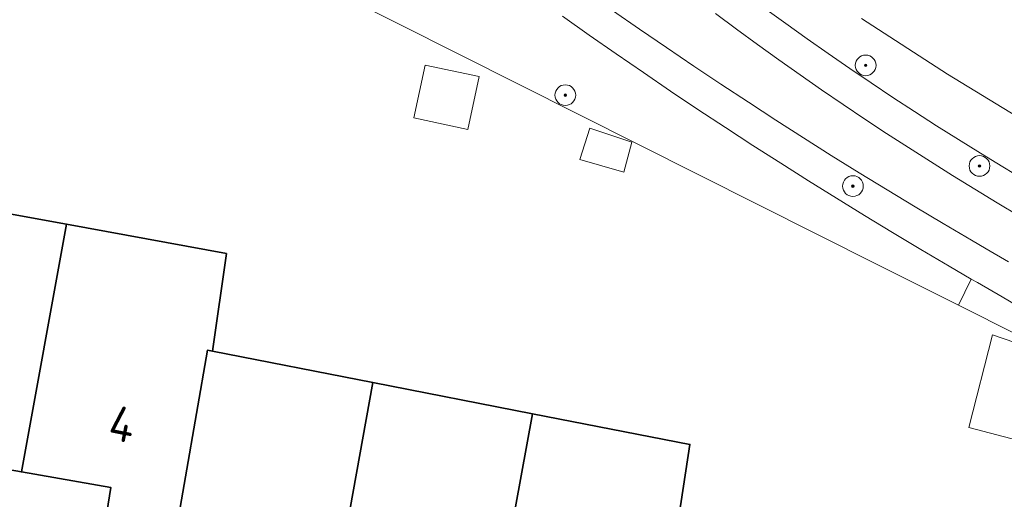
# Model space of a CAD drawing. Header units: metres. Extents: x 152610 to 160096, y 456114 to 462495.
# Tile 297 of 656: x 157361 to 157399, y 460333 to 460351. Entities that reach past the tile are written whole.
import ezdxf
from ezdxf.enums import TextEntityAlignment as Align

# ---------------------------------------------------------------- set-up
doc = ezdxf.new("R2010")
doc.units = ezdxf.units.M
doc.header["$LTSCALE"] = 0.5
doc.layers.get('0').update_dxf_attribs({"linetype": 'CONTINUOUS'})
for name, color, linetype, lineweight in [('B-PV-GR-BEPLANTING_CULTUUR_BOSPLANTSOEN-GV', 251, 'CONTINUOUS', 18), ('B-PV-GR-BOOM-S', 251, 'CONTINUOUS', 25), ('B-PV-OG-BEBOUWING-GV', 6, 'CONTINUOUS', 35), ('B-PV-OG-BEBOUWING-T18', 1, 'CONTINUOUS', 18), ('B-PV-OG-BEBOUWING_SCHUUR-GV', 251, 'CONTINUOUS', 18), ('B-PV-OG-TERREIN_BEGROEID-GV', 251, 'CONTINUOUS', 18), ('B-PV-OG-TERREIN_OEVER-GV', 251, 'CONTINUOUS', 18), ('B-PV-OG-WATER_SLOOT-GV', 251, 'CONTINUOUS', 18), ('B-PV-VH-OPENVERHARDING_BETONSTRAATSTEEN-GV', 251, 'CONTINUOUS', 18)]:
    doc.layers.add(name, color=color, linetype=linetype, lineweight=lineweight)
doc.styles.add('NLCS-ISO', font='NLCS-ISO.ttf')
doc.styles.add('NLCS-ISO-M750-T18', font='NLCS-ISO.ttf', dxfattribs={"height": 1.35})

# ---------------------------------------------------------------- blocks, each defined once
blk = doc.blocks.new('SGR-BOOM_GBKN-SO')
at = {"linetype": 'ByBlock', "lineweight": 18}
h = blk.add_hatch(color=0, dxfattribs=at)
h.dxf.hatch_style = 1
edge = h.paths.add_edge_path()
edge.add_arc((0, 0), 0.25, 0, 360)
at = {"color": 0, "linetype": 'ByBlock', "lineweight": 18}
for radius in [2, 0.25]:
    blk.add_circle((0, 0), radius, dxfattribs=at)
at = {"color": 0, "linetype": 'ByBlock', "lineweight": 18, "style": 'NLCS-ISO'}
blk.add_attdef('SOORT', (2.5, 0), '', height=1.5, dxfattribs=at)

msp = doc.modelspace()

# ---------------------------------------------------------------- linework, layer by layer
at = {"layer": 'B-PV-GR-BEPLANTING_CULTUUR_BOSPLANTSOEN-GV', "flags": 128}
for points in [[(157371.439, 460353.248), (157394.603, 460341.589), (157394.703, 460341.538), (157397.714, 460340.023), (157398.213, 460341.035), (157397.352, 460341.536), (157396.256, 460342.183), (157395.164, 460342.836), (157394.076, 460343.496), (157392.993, 460344.163), (157391.913, 460344.837), (157390.838, 460345.518), (157389.767, 460346.205), (157388.7, 460346.899), (157387.638, 460347.6), (157386.58, 460348.308), (157385.527, 460349.022), (157384.478, 460349.743), (157383.434, 460350.47), (157382.394, 460351.204)], [(157399.969, 460340.01), (157399.405, 460340.35), (157398.452, 460340.896), (157398.213, 460341.035), (157397.714, 460340.023), (157411.357, 460333.156)]]:
    msp.add_lwpolyline(points, dxfattribs=at)
at = {"layer": 'B-PV-OG-BEBOUWING-GV', "flags": 128}
for points in [[(157363.21, 460343.152), (157357.159, 460344.253), (157353.924, 460326.696), (157356.806, 460326.187), (157358.343, 460334.116), (157361.463, 460333.571)], [(157369.397, 460342.025), (157363.21, 460343.152), (157361.463, 460333.571), (157364.928, 460332.965), (157364.291, 460329.008), (157366.961, 460328.485), (157368.663, 460338.281), (157368.859, 460338.243)], [(157368.859, 460338.243), (157368.663, 460338.281), (157366.961, 460328.485), (157367.235, 460328.431), (157370.613, 460327.768), (157369.088, 460319.813), (157371.878, 460319.345), (157375.062, 460337.03)], [(157381.233, 460335.824), (157375.062, 460337.03), (157371.878, 460319.345), (157374.646, 460318.881), (157376.134, 460326.748), (157379.453, 460326.079)], [(157384.852, 460320.842), (157386.628, 460330.561), (157386.689, 460330.55), (157386.982, 460332.429), (157387.326, 460334.633), (157381.233, 460335.824), (157379.453, 460326.079), (157382.833, 460325.397), (157382.058, 460321.389)]]:
    msp.add_lwpolyline(points, close=True, dxfattribs=at)
at = {"layer": 'B-PV-OG-BEBOUWING_SCHUUR-GV', "flags": 128}
for points in [[(157379.171, 460348.867), (157377.081, 460349.314), (157376.645, 460347.27), (157378.734, 460346.824)], [(157385.081, 460346.331), (157383.457, 460346.866), (157383.069, 460345.655), (157384.766, 460345.172)], [(157401.167, 460338.135), (157399.036, 460338.877), (157398.115, 460335.294), (157400.283, 460334.726)]]:
    msp.add_lwpolyline(points, close=True, dxfattribs=at)
at = {"layer": 'B-PV-OG-TERREIN_BEGROEID-GV', "flags": 128}
for points in [[(157390.226, 460351.508), (157391.04, 460350.918), (157391.858, 460350.334), (157392.681, 460349.756), (157393.509, 460349.185), (157394.341, 460348.621), (157395.178, 460348.063), (157396.019, 460347.512), (157396.865, 460346.968), (157397.715, 460346.43), (157398.569, 460345.899), (157399.427, 460345.376), (157400.289, 460344.858)], [(157401.588, 460346.338), (157397.294, 460348.966), (157393.969, 460351.112)]]:
    msp.add_lwpolyline(points, dxfattribs=at)
at = {"layer": 'B-PV-OG-TERREIN_OEVER-GV', "flags": 128}
for points in [[(157399.651, 460341.706), (157398.789, 460342.203), (157398.222, 460342.533), (157397.128, 460343.177), (157396.038, 460343.827), (157394.953, 460344.484), (157393.871, 460345.149), (157392.794, 460345.82), (157391.721, 460346.497), (157390.652, 460347.182), (157389.587, 460347.873), (157388.527, 460348.571), (157387.472, 460349.276), (157386.421, 460349.987), (157385.374, 460350.705), (157384.332, 460351.429)], [(157400.289, 460344.858), (157399.427, 460345.376), (157398.569, 460345.899), (157397.715, 460346.43), (157396.865, 460346.968), (157396.019, 460347.512), (157395.178, 460348.063), (157394.341, 460348.621), (157393.509, 460349.185), (157392.681, 460349.756), (157391.858, 460350.334), (157391.04, 460350.918), (157390.226, 460351.508)], [(157382.394, 460351.204), (157383.434, 460350.47), (157384.478, 460349.743), (157385.527, 460349.022), (157386.58, 460348.308), (157387.638, 460347.6), (157388.7, 460346.899), (157389.767, 460346.205), (157390.838, 460345.518), (157391.913, 460344.837), (157392.993, 460344.163), (157394.076, 460343.496), (157395.164, 460342.836), (157396.256, 460342.183), (157397.352, 460341.536), (157398.213, 460341.035), (157398.452, 460340.896), (157399.405, 460340.35), (157399.969, 460340.01)], [(157388.315, 460351.305), (157389.126, 460350.703), (157389.942, 460350.107), (157390.762, 460349.517), (157391.587, 460348.934), (157392.417, 460348.358), (157393.251, 460347.788), (157394.09, 460347.225), (157394.933, 460346.668), (157395.78, 460346.119), (157396.632, 460345.576), (157397.488, 460345.039), (157398.348, 460344.51), (157399.213, 460343.987), (157400.081, 460343.471)]]:
    msp.add_lwpolyline(points, dxfattribs=at)
at = {"layer": 'B-PV-OG-WATER_SLOOT-GV', "flags": 128}
for points in [[(157384.332, 460351.429), (157385.374, 460350.705), (157386.421, 460349.987), (157387.472, 460349.276), (157388.527, 460348.571), (157389.587, 460347.873), (157390.652, 460347.182), (157391.721, 460346.497), (157392.794, 460345.82), (157393.871, 460345.149), (157394.953, 460344.484), (157396.038, 460343.827), (157397.128, 460343.177), (157398.222, 460342.533), (157398.789, 460342.203), (157399.651, 460341.706)], [(157400.081, 460343.471), (157399.213, 460343.987), (157398.348, 460344.51), (157397.488, 460345.039), (157396.632, 460345.576), (157395.78, 460346.119), (157394.933, 460346.668), (157394.09, 460347.225), (157393.251, 460347.788), (157392.417, 460348.358), (157391.587, 460348.934), (157390.762, 460349.517), (157389.942, 460350.107), (157389.126, 460350.703), (157388.315, 460351.305)]]:
    msp.add_lwpolyline(points, dxfattribs=at)
at = {"layer": 'B-PV-VH-OPENVERHARDING_BETONSTRAATSTEEN-GV', "flags": 128}
msp.add_lwpolyline([(157393.969, 460351.112), (157397.294, 460348.966), (157401.588, 460346.338)], dxfattribs=at)

# ---------------------------------------------------------------- block references
at = {"layer": 'B-PV-GR-BOOM-S', "xscale": 0.2, "yscale": 0.2, "zscale": 0.2}
for p in [(157394.126, 460349.303), (157382.507, 460348.15), (157398.529, 460345.409), (157393.633, 460344.63)]:
    msp.add_blockref('SGR-BOOM_GBKN-SO', p, dxfattribs=at)

# ---------------------------------------------------------------- texts
at = {"layer": 'B-PV-OG-BEBOUWING-T18', "style": 'NLCS-ISO-M750-T18'}
msp.add_text('4', height=1.35, rotation=348.9, dxfattribs=at).set_placement((157365.363, 460335.426), align=Align.MIDDLE)

doc.saveas('drawing.dxf')
